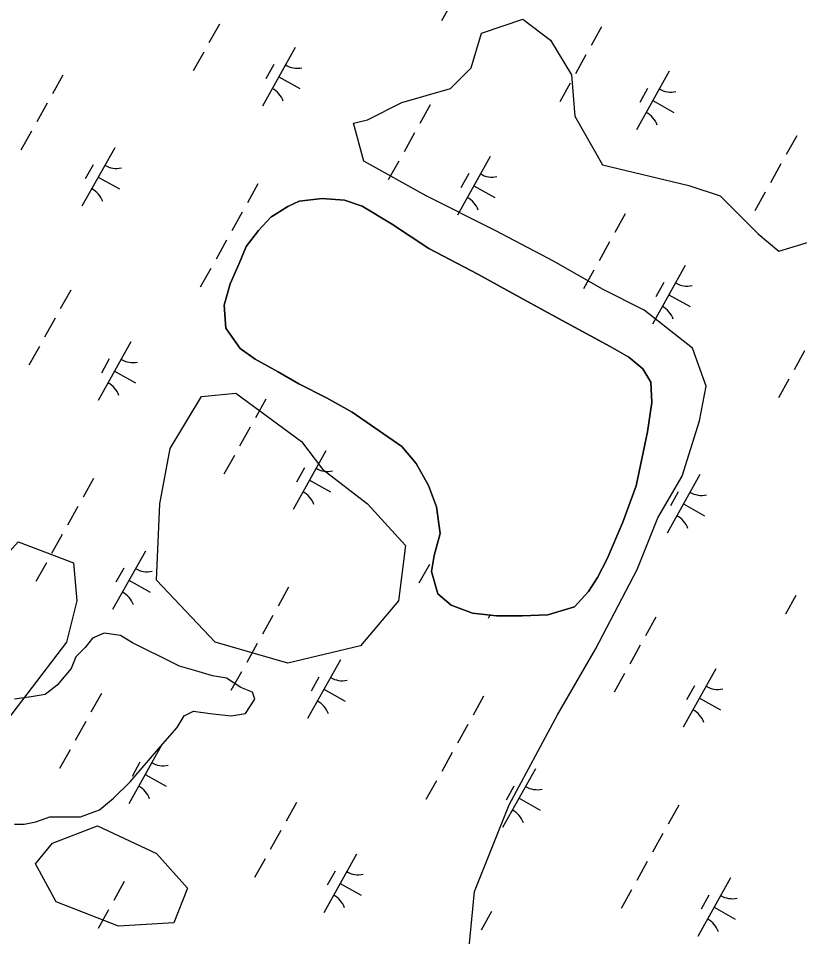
# Model space of a CAD drawing. Extents: x 3923531 to 3943530, y 207391 to 229799.
# Drawn here: x 3938508 to 3939089, y 220505 to 221189 of the extents above; entities that cross this region are included whole.
import ezdxf

# ---------------------------------------------------------------- set-up
doc = ezdxf.new("R2010")
doc.units = 0
for name, color, linetype in [('V-SITE-VEGE', 7, 'Continuous'), ('V-TOPO-SHOR', 7, 'Continuous'), ('V-WETL-SWMP', 7, 'Continuous')]:
    doc.layers.add(name, color=color, linetype=linetype)

msp = doc.modelspace()

# ---------------------------------------------------------------- linework, layer by layer
at = {"layer": 'V-SITE-VEGE'}
msp.add_lwpolyline([(3938842.25, 220484.88), (3938847.4, 220538.98), (3938873.15, 220603.39), (3938909.2, 220670.37), (3938937.52, 220719.32), (3938968.42, 220778.57), (3938983.87, 220817.22), (3939001.9, 220848.13), (3939014.77, 220889.36), (3939019.92, 220915.12), (3939009.62, 220943.46), (3938973.57, 220971.8), (3938942.67, 220987.25), (3938906.63, 221007.86), (3938862.85, 221031.05), (3938811.35, 221056.82), (3938765.01, 221082.58), (3938757.28, 221110.92), (3938767.58, 221113.49), (3938793.33, 221126.37), (3938829.38, 221136.68), (3938844.83, 221152.14), (3938852.55, 221177.9), (3938883.45, 221188.21), (3938904.05, 221172.75), (3938919.5, 221146.98), (3938922.07, 221116.07), (3938942.67, 221080), (3939007.04, 221064.54), (3939030.22, 221056.82), (3939058.54, 221028.47), (3939073.99, 221015.59), (3939107.46, 221025.9)], dxfattribs=at)
for points in [[(3938718.66, 220873.9), (3938734.11, 220853.29), (3938767.58, 220827.52), (3938795.91, 220796.61), (3938790.76, 220755.39), (3938762.43, 220721.89), (3938708.36, 220709.01), (3938654.29, 220724.47), (3938610.52, 220770.84), (3938613.09, 220827.52), (3938620.81, 220868.74), (3938643.99, 220907.39), (3938669.74, 220909.96)], [(3938484.35, 220647.18), (3938463.75, 220636.88), (3938443.15, 220644.6), (3938440.58, 220667.79), (3938456.03, 220690.98), (3938471.48, 220711.59), (3938476.62, 220734.78), (3938484.35, 220773.42), (3938507.52, 220799.18), (3938548.72, 220783.73), (3938551.3, 220755.39), (3938543.57, 220724.47)], [(3938610.52, 220567.32), (3938633.69, 220541.55), (3938623.39, 220515.79), (3938582.19, 220513.21), (3938535.85, 220531.25), (3938520.4, 220559.58), (3938533.27, 220575.04), (3938566.74, 220587.93)]]:
    msp.add_lwpolyline(points, close=True, dxfattribs=at)
at = {"layer": 'V-TOPO-SHOR'}
for points in [[(3938932.28, 220762.23), (3938921.74, 220750.97), (3938901.94, 220744.97), (3938882.79, 220744.26), (3938863.64, 220744.21), (3938845.8, 220746.14), (3938829.93, 220752.05), (3938820.01, 220760.61), (3938815.34, 220777.1), (3938817.29, 220789), (3938821.87, 220805.52), (3938819.17, 220825.33), (3938813.19, 220841.16), (3938803.9, 220857.65), (3938793.29, 220870.17), (3938756.24, 220895.83), (3938737.06, 220906.34), (3938716.56, 220916.86), (3938700.68, 220926.06), (3938684.15, 220935.26), (3938672.9, 220943.16), (3938662.29, 220958.32), (3938660.92, 220975.49), (3938665.5, 220991.35), (3938672.07, 221006.56), (3938677.31, 221019.12), (3938686.53, 221031.04), (3938695.75, 221040.97), (3938708.28, 221048.93), (3938716.85, 221052.91), (3938734.02, 221054.94), (3938750.53, 221053.66), (3938763.75, 221049.07), (3938785.58, 221035.92), (3938813.37, 221017.5), (3938849.75, 220998.45), (3938873.56, 220985.3), (3938907.29, 220966.9), (3938948.3, 220944.55), (3938962.19, 220936.67), (3938972.78, 220928.11), (3938978.75, 220918.22), (3938979.46, 220903.03), (3938976.21, 220881.23), (3938967.73, 220840.92), (3938957.9, 220813.81), (3938946.08, 220786.7), (3938938.85, 220772.81), (3938932.28, 220762.23)], [(3938504.99, 220589.19), (3938512, 220589.19), (3938520.77, 220590.94), (3938531.29, 220594.45), (3938540.05, 220594.45), (3938554.07, 220594.45), (3938568.1, 220599.7), (3938578.61, 220608.47), (3938590.88, 220620.74), (3938613.67, 220647.03), (3938625.94, 220661.06), (3938631.2, 220669.82), (3938638.21, 220673.33), (3938650.48, 220671.57), (3938666.26, 220669.82), (3938676.77, 220671.57), (3938683.79, 220682.09), (3938682.03, 220687.35), (3938673.27, 220690.85), (3938662.75, 220697.87), (3938652.23, 220699.62), (3938639.96, 220703.12), (3938627.69, 220706.63), (3938627.69, 220706.63), (3938624.19, 220708.38), (3938592.64, 220724.16), (3938583.87, 220729.42), (3938571.6, 220731.17), (3938562.84, 220727.66), (3938557.58, 220720.65), (3938550.57, 220713.64), (3938547.06, 220704.88), (3938536.54, 220692.61), (3938527.78, 220685.6), (3938517.26, 220683.84), (3938504.99, 220682.09)]]:
    msp.add_lwpolyline(points, dxfattribs=at)
at = {"layer": 'V-WETL-SWMP'}
for p, q in [((3938847.06, 221230.61), (3938822.68, 221186.96)), ((3938657.48, 221184.71), (3938649.68, 221170.74)), ((3938942.02, 221182.63), (3938934.22, 221168.66)), ((3938713.86, 221167.3), (3938689.48, 221123.65)), ((3938645.77, 221163.76), (3938637.97, 221149.79)), ((3938930.32, 221161.67), (3938922.51, 221147.71)), ((3938697.86, 221154.47), (3938692.01, 221144)), ((3938540.91, 221146.74), (3938533.1, 221132.77)), ((3938701.67, 221145.47), (3938717.38, 221136.69)), ((3938992.28, 221149.49), (3938967.89, 221105.84)), ((3938918.61, 221140.72), (3938910.81, 221126.75)), ((3938976.27, 221136.66), (3938970.42, 221126.19)), ((3938529.2, 221125.79), (3938521.4, 221111.82)), ((3938814.4, 221124.54), (3938806.59, 221110.57)), ((3938980.08, 221127.66), (3938995.8, 221118.88)), ((3938517.5, 221104.84), (3938509.69, 221090.87)), ((3938802.69, 221103.59), (3938794.89, 221089.62)), ((3939087.24, 221101.5), (3939079.43, 221087.53)), ((3938579.46, 221092.65), (3938555.07, 221049)), ((3938859.08, 221086.17), (3938834.69, 221042.52)), ((3938563.45, 221079.83), (3938557.6, 221069.35)), ((3938790.99, 221082.63), (3938783.18, 221068.67)), ((3939075.53, 221080.55), (3939067.73, 221066.58)), ((3938567.26, 221070.82), (3938582.98, 221062.05)), ((3938843.07, 221073.35), (3938837.22, 221062.87)), ((3938686.12, 221065.62), (3938678.32, 221051.65)), ((3938846.88, 221064.35), (3938862.6, 221055.57)), ((3939063.83, 221059.6), (3939056.02, 221045.63)), ((3938708.28, 221048.92), (3938695.75, 221040.97)), ((3938716.85, 221052.91), (3938708.28, 221048.92)), ((3938734.02, 221054.94), (3938716.85, 221052.91)), ((3938750.53, 221053.66), (3938734.02, 221054.94)), ((3938763.76, 221049.07), (3938750.53, 221053.66)), ((3938785.59, 221035.92), (3938763.76, 221049.07)), ((3938674.42, 221044.67), (3938666.61, 221030.7)), ((3938959.61, 221043.41), (3938951.81, 221029.45)), ((3938695.75, 221040.97), (3938686.53, 221031.03)), ((3938813.37, 221017.5), (3938785.59, 221035.92)), ((3938686.53, 221031.03), (3938677.32, 221019.12)), ((3938662.71, 221023.71), (3938654.91, 221009.75)), ((3938947.91, 221022.46), (3938940.1, 221008.49)), ((3938677.32, 221019.12), (3938672.07, 221006.56)), ((3938849.75, 220998.45), (3938813.37, 221017.5)), ((3938651.01, 221002.76), (3938643.2, 220988.79)), ((3938672.07, 221006.56), (3938665.5, 220991.35)), ((3938936.2, 221001.51), (3938928.4, 220987.54)), ((3939004.29, 221005.05), (3938979.9, 220961.4)), ((3938873.56, 220985.3), (3938849.75, 220998.45)), ((3938665.5, 220991.35), (3938660.92, 220975.49)), ((3938988.29, 220992.22), (3938982.44, 220981.75)), ((3938546.79, 220986.58), (3938538.99, 220972.61)), ((3938907.29, 220966.9), (3938873.56, 220985.3)), ((3938992.1, 220983.22), (3939007.81, 220974.44)), ((3938660.92, 220975.49), (3938662.29, 220958.32)), ((3938948.3, 220944.55), (3938907.29, 220966.9)), ((3938535.09, 220965.63), (3938527.28, 220951.66)), ((3938662.29, 220958.32), (3938672.9, 220943.16)), ((3938591.47, 220948.21), (3938567.08, 220904.56)), ((3938523.38, 220944.67), (3938515.58, 220930.71)), ((3938672.9, 220943.16), (3938684.15, 220935.26)), ((3938962.19, 220936.67), (3938948.3, 220944.55)), ((3939093.12, 220941.34), (3939085.32, 220927.37)), ((3938575.47, 220935.39), (3938569.62, 220924.91)), ((3938684.15, 220935.26), (3938700.68, 220926.06)), ((3938972.78, 220928.11), (3938962.19, 220936.67)), ((3938579.28, 220926.39), (3938594.99, 220917.61)), ((3938700.68, 220926.06), (3938716.56, 220916.86)), ((3938978.75, 220918.22), (3938972.78, 220928.11)), ((3939081.42, 220920.39), (3939073.61, 220906.42)), ((3938716.56, 220916.86), (3938737.06, 220906.34)), ((3938979.46, 220903.03), (3938978.75, 220918.22)), ((3938692.01, 220905.45), (3938684.2, 220891.49)), ((3938737.06, 220906.34), (3938756.24, 220895.83)), ((3938976.21, 220881.23), (3938979.46, 220903.03)), ((3938756.24, 220895.83), (3938793.29, 220870.17)), ((3938680.3, 220884.5), (3938672.5, 220870.53)), ((3938967.73, 220840.92), (3938976.21, 220881.23)), ((3938736.68, 220867.09), (3938712.3, 220823.44)), ((3938793.29, 220870.17), (3938803.9, 220857.65)), ((3938668.6, 220863.55), (3938660.79, 220849.58)), ((3938803.9, 220857.65), (3938813.19, 220841.16)), ((3938720.68, 220854.26), (3938714.83, 220843.79)), ((3938563.73, 220846.53), (3938555.93, 220832.57)), ((3938724.49, 220845.26), (3938740.21, 220836.48)), ((3939015.1, 220849.28), (3938990.71, 220805.63)), ((3938813.19, 220841.16), (3938819.17, 220825.33)), ((3938957.9, 220813.81), (3938967.73, 220840.92)), ((3938999.1, 220836.45), (3938993.24, 220825.98)), ((3938552.02, 220825.58), (3938544.22, 220811.61)), ((3938819.17, 220825.33), (3938821.87, 220805.52)), ((3939002.91, 220827.45), (3939018.62, 220818.67)), ((3938946.08, 220786.7), (3938957.9, 220813.81)), ((3938540.32, 220804.63), (3938532.52, 220790.66)), ((3938821.87, 220805.52), (3938817.29, 220789)), ((3938602.28, 220792.44), (3938577.89, 220748.79)), ((3938817.29, 220789), (3938815.34, 220777.1)), ((3938528.61, 220783.68), (3938520.81, 220769.71)), ((3938813.81, 220782.43), (3938806.01, 220768.46)), ((3938938.86, 220772.81), (3938946.08, 220786.7)), ((3938586.28, 220779.62), (3938580.42, 220769.14)), ((3938815.34, 220777.1), (3938820.01, 220760.6)), ((3938590.09, 220770.62), (3938605.8, 220761.84)), ((3938932.28, 220762.23), (3938938.86, 220772.81)), ((3938708.94, 220765.41), (3938701.14, 220751.44)), ((3938921.74, 220750.97), (3938932.28, 220762.23)), ((3938820.01, 220760.6), (3938829.94, 220752.05)), ((3939086.65, 220759.39), (3939078.84, 220745.42)), ((3938829.94, 220752.05), (3938845.8, 220746.14)), ((3938901.94, 220744.97), (3938921.74, 220750.97)), ((3938697.24, 220744.46), (3938689.43, 220730.49)), ((3938845.8, 220746.14), (3938863.64, 220744.21)), ((3938858.86, 220744.73), (3938857.51, 220742.31)), ((3938863.64, 220744.21), (3938882.79, 220744.26)), ((3938882.79, 220744.26), (3938901.94, 220744.97)), ((3938982.43, 220743.21), (3938974.63, 220729.24)), ((3938685.53, 220723.5), (3938677.73, 220709.54)), ((3938970.73, 220722.25), (3938962.92, 220708.29)), ((3938747.49, 220711.32), (3938723.11, 220667.67)), ((3938673.83, 220702.55), (3938666.02, 220688.58)), ((3938959.02, 220701.3), (3938951.22, 220687.33)), ((3939027.11, 220704.84), (3939002.73, 220661.19)), ((3938731.49, 220698.49), (3938725.64, 220688.02)), ((3938569.61, 220686.37), (3938561.81, 220672.4)), ((3938735.3, 220689.49), (3938751.01, 220680.71)), ((3939011.11, 220692.02), (3939005.26, 220681.54)), ((3938854.16, 220684.28), (3938846.35, 220670.32)), ((3939014.92, 220683.01), (3939030.63, 220674.24)), ((3938557.91, 220665.42), (3938550.1, 220651.45)), ((3938842.45, 220663.33), (3938834.65, 220649.36)), ((3938614.29, 220648), (3938589.91, 220604.35)), ((3938546.2, 220644.47), (3938538.4, 220630.5)), ((3938830.75, 220642.38), (3938822.94, 220628.41)), ((3938598.29, 220635.18), (3938592.44, 220624.7)), ((3938602.1, 220626.18), (3938617.81, 220617.4)), ((3938892.71, 220630.19), (3938868.32, 220586.54)), ((3938819.04, 220621.43), (3938811.24, 220607.46)), ((3938876.7, 220617.37), (3938870.85, 220606.89)), ((3938714.83, 220605.25), (3938707.02, 220591.28)), ((3938880.51, 220608.37), (3938896.23, 220599.59)), ((3938999.37, 220603.16), (3938991.57, 220589.19)), ((3938703.12, 220584.29), (3938695.32, 220570.33)), ((3938987.66, 220582.21), (3938979.86, 220568.24)), ((3938691.42, 220563.34), (3938683.61, 220549.37)), ((3938759.5, 220566.88), (3938735.12, 220523.23)), ((3938975.96, 220561.26), (3938968.16, 220547.29)), ((3938743.5, 220554.05), (3938737.65, 220543.58)), ((3938586.55, 220546.32), (3938578.75, 220532.36)), ((3938747.31, 220545.05), (3938763.03, 220536.28)), ((3939037.92, 220549.07), (3939013.53, 220505.42)), ((3938964.25, 220540.3), (3938956.45, 220526.34)), ((3939021.92, 220536.24), (3939016.06, 220525.77)), ((3938574.84, 220525.37), (3938567.04, 220511.4)), ((3938860.04, 220524.12), (3938852.24, 220510.15)), ((3939025.73, 220527.24), (3939041.44, 220518.46))]:
    msp.add_line(p, q, dxfattribs=at)
for centre, start, end in [((3938715.35, 221169.47), 240.03808, 281.58174), ((3938688.41, 221121.24), 20.03808, 61.58174), ((3938993.76, 221151.66), 240.03808, 281.58174), ((3938966.82, 221103.43), 20.03808, 61.58174), ((3938580.94, 221094.82), 240.03808, 281.58174), ((3938860.56, 221088.34), 240.03808, 281.58174), ((3938554, 221046.59), 20.03808, 61.58174), ((3938833.62, 221040.12), 20.03808, 61.58174), ((3939005.78, 221007.22), 240.03808, 281.58174), ((3938978.83, 220958.99), 20.03808, 61.58174), ((3938592.96, 220950.38), 240.03808, 281.58174), ((3938566.01, 220902.16), 20.03808, 61.58174), ((3938738.17, 220869.26), 240.03808, 281.58174), ((3938711.23, 220821.03), 20.03808, 61.58174), ((3939016.58, 220851.45), 240.03808, 281.58174), ((3938989.64, 220803.22), 20.03808, 61.58174), ((3938603.76, 220794.61), 240.03808, 281.58174), ((3938576.82, 220746.39), 20.03808, 61.58174), ((3938748.98, 220713.49), 240.03808, 281.58174), ((3939028.6, 220707.01), 240.03808, 281.58174), ((3938722.04, 220665.26), 20.03808, 61.58174), ((3939001.65, 220658.78), 20.03808, 61.58174), ((3938615.78, 220650.18), 240.03808, 281.58174), ((3938588.83, 220601.95), 20.03808, 61.58174), ((3938894.19, 220632.37), 240.03808, 281.58174), ((3938867.25, 220584.14), 20.03808, 61.58174), ((3938760.99, 220569.05), 240.03808, 281.58174), ((3938734.05, 220520.82), 20.03808, 61.58174), ((3939039.4, 220551.24), 240.03808, 281.58174), ((3939012.46, 220503.01), 20.03808, 61.58174)]:
    msp.add_arc(centre, 17.62, start, end, dxfattribs=at)

doc.saveas('drawing.dxf')
